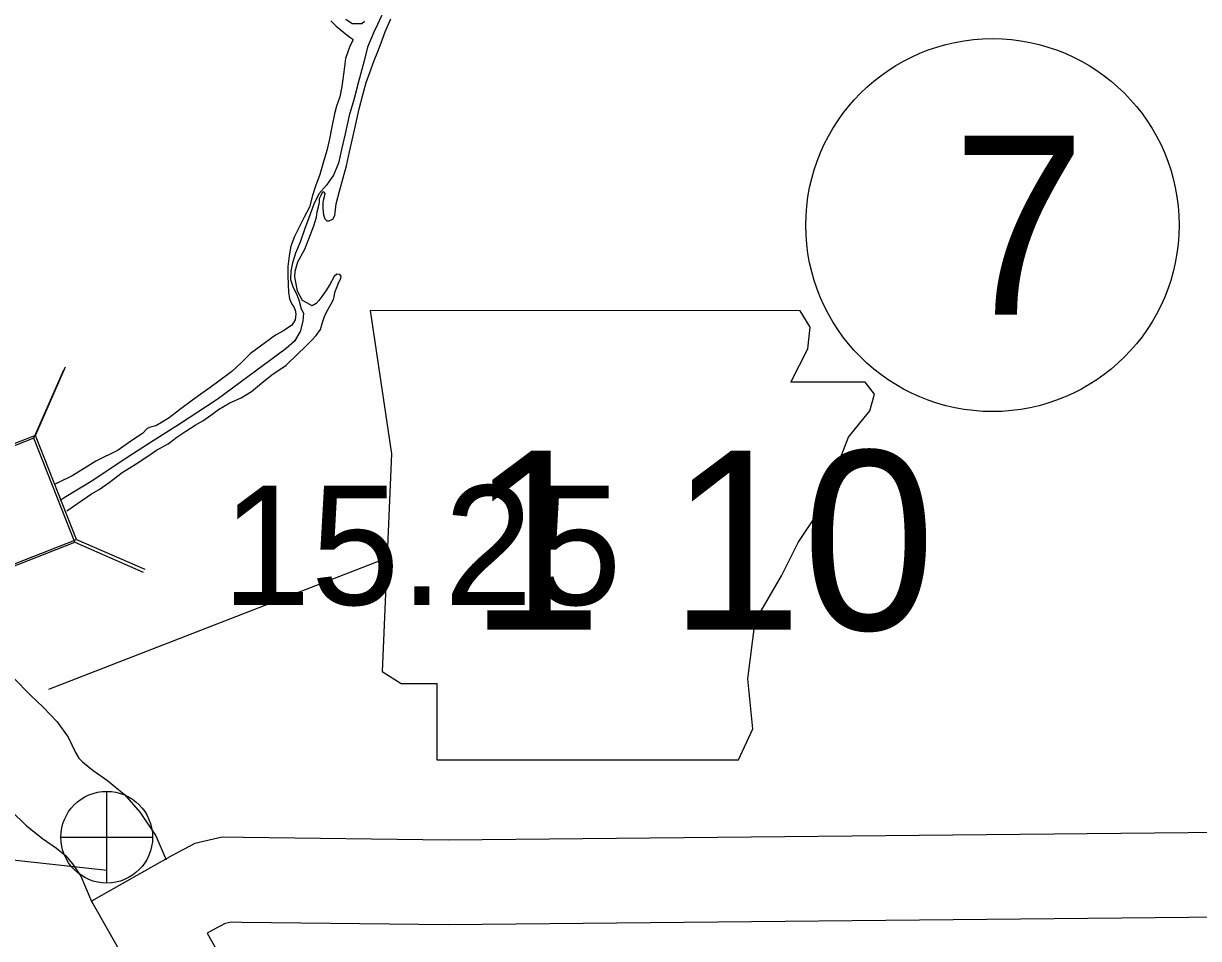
# Model space of a CAD drawing. Extents: x -939622 to -934222, y 1383701 to 1385301.
# Drawn here: x -936385.76 to -936373.29, y 1384641.87 to 1384651.59 of the extents above; entities that cross this region are included whole.
import ezdxf

# ---------------------------------------------------------------- set-up
doc = ezdxf.new("R2010")
doc.units = 0
for name, color, linetype in [('10', 7, 'Continuous'), ('2', 7, 'Continuous'), ('20', 7, 'Continuous'), ('21', 7, 'Continuous'), ('25', 7, 'Continuous'), ('26', 7, 'Continuous'), ('27', 7, 'Continuous'), ('9', 7, 'Continuous'), ('Level 2', 7, 'Continuous'), ('Level 20', 7, 'Continuous'), ('Level 25', 7, 'Continuous'), ('Level 9', 7, 'Continuous')]:
    doc.layers.add(name, color=color, linetype=linetype)

msp = doc.modelspace()

# ---------------------------------------------------------------- linework, layer by layer
at = {"layer": '10'}
for points in [[(-936386.67, 1384646.148), (-936386.375, 1384645.397), (-936386.323, 1384645.22), (-936386.273, 1384645.117), (-936386.181, 1384644.967), (-936386.039, 1384644.818), (-936385.864, 1384644.644), (-936385.683, 1384644.458), (-936385.549, 1384644.331), (-936385.4, 1384644.175), (-936385.282, 1384644.012), (-936385.205, 1384643.849), (-936385.17, 1384643.789), (-936385.131, 1384643.75), (-936385.016, 1384643.658), (-936384.864, 1384643.552), (-936384.684, 1384643.404), (-936384.518, 1384643.214), (-936384.354, 1384642.964), (-936384.244, 1384642.71)], [(-936387.507, 1384645.819), (-936387.227, 1384645.106), (-936387.166, 1384644.895), (-936387.063, 1384644.684), (-936386.898, 1384644.414), (-936386.682, 1384644.188), (-936386.505, 1384644.011), (-936386.315, 1384643.817), (-936386.184, 1384643.693), (-936386.092, 1384643.597), (-936386.06, 1384643.553), (-936386.003, 1384643.431), (-936385.887, 1384643.231), (-936385.729, 1384643.076), (-936385.556, 1384642.937), (-936385.407, 1384642.834), (-936385.312, 1384642.755), (-936385.236, 1384642.669), (-936385.149, 1384642.536), (-936385.03, 1384642.26)], [(-936371.81, 1384643.008), (-936373.399, 1384642.997), (-936381.246, 1384642.918), (-936383.423, 1384642.946), (-936383.649, 1384642.951), (-936383.938, 1384642.883), (-936384.178, 1384642.754), (-936385.035, 1384642.271), (-936383.801, 1384640.09)], [(-936371.803, 1384642.108), (-936373.392, 1384642.097), (-936381.247, 1384642.018), (-936383.439, 1384642.046), (-936383.555, 1384642.049), (-936383.617, 1384642.034), (-936383.744, 1384641.966), (-936383.808, 1384641.93), (-936383.018, 1384640.534)]]:
    msp.add_lwpolyline(points, dxfattribs=at)
at = {"layer": '2'}
msp.add_lwpolyline([(-936381.913, 1384651.771), (-936382.001, 1384651.579), (-936382.041, 1384651.497), (-936382.108, 1384651.338), (-936382.143, 1384651.193), (-936382.203, 1384650.972), (-936382.252, 1384650.781), (-936382.301, 1384650.614), (-936382.344, 1384650.42), (-936382.381, 1384650.253), (-936382.416, 1384650.108), (-936382.466, 1384649.98), (-936382.541, 1384649.873), (-936382.623, 1384649.783), (-936382.677, 1384649.67), (-936382.73, 1384649.527), (-936382.774, 1384649.402), (-936382.821, 1384649.269), (-936382.872, 1384649.15), (-936382.902, 1384649.05), (-936382.921, 1384648.959), (-936382.924, 1384648.872), (-936382.895, 1384648.788), (-936382.857, 1384648.711), (-936382.831, 1384648.64), (-936382.811, 1384648.562), (-936382.785, 1384648.514), (-936382.792, 1384648.43), (-936382.822, 1384648.318), (-936382.882, 1384648.217), (-936382.97, 1384648.139), (-936383.702, 1384647.597), (-936384.102, 1384647.336), (-936384.421, 1384647.134), (-936384.721, 1384646.939), (-936385.022, 1384646.738), (-936385.253, 1384646.596)], dxfattribs=at)
at = {"layer": '20'}
for p, q in [((-936385.647, 1384647.188), (-936385.33, 1384647.913)), ((-936385.213, 1384646.082), (-936384.487, 1384645.765))]:
    msp.add_line(p, q, dxfattribs=at)
msp.add_lwpolyline([(-936388.53, 1384644.779), (-936385.213, 1384646.082), (-936385.647, 1384647.188), (-936388.964, 1384645.885)], close=True, dxfattribs=at)
at = {"layer": '21'}
msp.add_line((-936381.866, 1384645.926), (-936385.49, 1384644.52), dxfattribs=at)
msp.add_lwpolyline([(-936382.08, 1384648.542), (-936381.852, 1384647.019), (-936381.953, 1384644.71), (-936381.75, 1384644.583), (-936381.37, 1384644.583), (-936381.37, 1384643.771), (-936378.172, 1384643.771), (-936378.02, 1384644.101), (-936378.071, 1384644.633), (-936377.995, 1384645.243), (-936377.715, 1384645.725), (-936377.538, 1384646.08), (-936377.284, 1384646.461), (-936377.132, 1384646.867), (-936377.005, 1384647.197), (-936376.776, 1384647.476), (-936376.726, 1384647.653), (-936376.827, 1384647.78), (-936377.614, 1384647.78), (-936377.436, 1384648.135), (-936377.411, 1384648.364), (-936377.516, 1384648.539)], close=True, dxfattribs=at)
at = {"layer": '25'}
msp.add_line((-936388.251, 1384642.974), (-936384.87, 1384642.599), dxfattribs=at)
at = {"layer": '26'}
for p, q in [((-936384.874, 1384642.462), (-936384.874, 1384643.437)), ((-936385.361, 1384642.95), (-936384.386, 1384642.95))]:
    msp.add_line(p, q, dxfattribs=at)
msp.add_circle((-936384.874, 1384642.95), 0.487, dxfattribs=at)
at = {"layer": '27'}
msp.add_circle((-936375.476, 1384649.449), 1.98, dxfattribs=at)
at = {"layer": '9'}
for points in [[(-936385.286, 1384646.423), (-936385.036, 1384646.596), (-936384.953, 1384646.641), (-936384.847, 1384646.716), (-936384.709, 1384646.822), (-936384.562, 1384646.914), (-936384.438, 1384646.995), (-936384.344, 1384647.058), (-936384.223, 1384647.128), (-936384.129, 1384647.197), (-936384.034, 1384647.26), (-936383.934, 1384647.326), (-936383.854, 1384647.37), (-936383.76, 1384647.439), (-936383.687, 1384647.493), (-936383.566, 1384647.562), (-936383.447, 1384647.617), (-936383.338, 1384647.683), (-936383.233, 1384647.77), (-936383.121, 1384647.861), (-936382.971, 1384647.961), (-936382.851, 1384648.079), (-936382.764, 1384648.16), (-936382.702, 1384648.225), (-936382.65, 1384648.278), (-936382.604, 1384648.342), (-936382.587, 1384648.403), (-936382.56, 1384648.488), (-936382.523, 1384648.558), (-936382.491, 1384648.613), (-936382.466, 1384648.659), (-936382.46, 1384648.689), (-936382.453, 1384648.732), (-936382.43, 1384648.798), (-936382.411, 1384648.844), (-936382.391, 1384648.881), (-936382.385, 1384648.908), (-936382.401, 1384648.926), (-936382.431, 1384648.928), (-936382.46, 1384648.903), (-936382.506, 1384648.82), (-936382.549, 1384648.753), (-936382.592, 1384648.692), (-936382.624, 1384648.648), (-936382.65, 1384648.618), (-936382.695, 1384648.592), (-936382.752, 1384648.624), (-936382.795, 1384648.65), (-936382.849, 1384648.747), (-936382.877, 1384648.9), (-936382.873, 1384648.96), (-936382.846, 1384649.06), (-936382.771, 1384649.195), (-936382.713, 1384649.35), (-936382.676, 1384649.441), (-936382.649, 1384649.535), (-936382.641, 1384649.59), (-936382.628, 1384649.644), (-936382.617, 1384649.69), (-936382.615, 1384649.732), (-936382.596, 1384649.775), (-936382.581, 1384649.805), (-936382.572, 1384649.802), (-936382.56, 1384649.785), (-936382.565, 1384649.748), (-936382.579, 1384649.712), (-936382.581, 1384649.682), (-936382.58, 1384649.637), (-936382.578, 1384649.589), (-936382.575, 1384649.559), (-936382.561, 1384649.517), (-936382.54, 1384649.496), (-936382.513, 1384649.494), (-936382.474, 1384649.513), (-936382.454, 1384649.55), (-936382.44, 1384649.674), (-936382.405, 1384649.81), (-936382.364, 1384649.953), (-936382.328, 1384650.08), (-936382.299, 1384650.226), (-936382.259, 1384650.398), (-936382.227, 1384650.538), (-936382.195, 1384650.683), (-936382.157, 1384650.831), (-936382.122, 1384650.962), (-936382.083, 1384651.068), (-936382.035, 1384651.196), (-936381.996, 1384651.293), (-936381.962, 1384651.385), (-936381.918, 1384651.5), (-936381.859, 1384651.64)], [(-936382.497, 1384651.619), (-936382.438, 1384651.561), (-936382.38, 1384651.511), (-936382.325, 1384651.468), (-936382.294, 1384651.444), (-936382.273, 1384651.43), (-936382.26, 1384651.418), (-936382.294, 1384651.348), (-936382.339, 1384651.22), (-936382.359, 1384651.078), (-936382.371, 1384650.973), (-936382.379, 1384650.921), (-936382.402, 1384650.812), (-936382.436, 1384650.712), (-936382.457, 1384650.63), (-936382.484, 1384650.494), (-936382.513, 1384650.349), (-936382.537, 1384650.24), (-936382.578, 1384650.109), (-936382.613, 1384649.985), (-936382.658, 1384649.863), (-936382.691, 1384649.763), (-936382.724, 1384649.639), (-936382.778, 1384649.532), (-936382.826, 1384649.443), (-936382.883, 1384649.33), (-936382.919, 1384649.227), (-936382.937, 1384649.124), (-936382.952, 1384649.009), (-936382.953, 1384648.916), (-936382.95, 1384648.814), (-936382.945, 1384648.739)], [(-936382.137, 1384651.611), (-936382.166, 1384651.586), (-936382.271, 1384651.586), (-936382.338, 1384651.633)], [(-936382.945, 1384648.739), (-936382.934, 1384648.667), (-936382.921, 1384648.634), (-936382.908, 1384648.61), (-936382.889, 1384648.581), (-936382.876, 1384648.545), (-936382.866, 1384648.506), (-936382.876, 1384648.443), (-936382.908, 1384648.388), (-936382.999, 1384648.325), (-936383.082, 1384648.28), (-936383.349, 1384648.086), (-936383.443, 1384647.99), (-936383.548, 1384647.894), (-936383.713, 1384647.772), (-936383.963, 1384647.59), (-936384.101, 1384647.487), (-936384.212, 1384647.402), (-936384.292, 1384647.352), (-936384.354, 1384647.317), (-936384.411, 1384647.303), (-936384.443, 1384647.29), (-936384.493, 1384647.238), (-936384.619, 1384647.156), (-936384.752, 1384647.059), (-936384.988, 1384646.944), (-936385.233, 1384646.792), (-936385.399, 1384646.709), (-936385.41, 1384646.705)]]:
    msp.add_lwpolyline(points, dxfattribs=at)
at = {"layer": 'Level 2'}
msp.add_lwpolyline([(-936381.913, 1384651.771), (-936382.001, 1384651.579), (-936382.041, 1384651.497), (-936382.108, 1384651.338), (-936382.143, 1384651.193), (-936382.203, 1384650.972), (-936382.252, 1384650.781), (-936382.301, 1384650.614), (-936382.344, 1384650.42), (-936382.381, 1384650.253), (-936382.416, 1384650.108), (-936382.466, 1384649.98), (-936382.541, 1384649.873), (-936382.623, 1384649.783), (-936382.677, 1384649.67), (-936382.73, 1384649.527), (-936382.774, 1384649.402), (-936382.821, 1384649.269), (-936382.872, 1384649.15), (-936382.902, 1384649.05), (-936382.921, 1384648.959), (-936382.924, 1384648.872), (-936382.895, 1384648.788), (-936382.857, 1384648.711), (-936382.831, 1384648.64), (-936382.811, 1384648.562), (-936382.785, 1384648.514), (-936382.792, 1384648.43), (-936382.822, 1384648.318), (-936382.882, 1384648.217), (-936382.97, 1384648.139), (-936383.702, 1384647.597), (-936384.102, 1384647.336), (-936384.421, 1384647.134), (-936384.721, 1384646.939), (-936385.022, 1384646.738), (-936385.325, 1384646.552), (-936385.367, 1384646.526)], dxfattribs=at)
at = {"layer": 'Level 20'}
for p, q in [((-936385.629, 1384647.217), (-936385.312, 1384647.943)), ((-936385.629, 1384647.217), (-936388.946, 1384645.915)), ((-936385.195, 1384646.111), (-936385.629, 1384647.217)), ((-936388.512, 1384644.809), (-936385.195, 1384646.111)), ((-936385.195, 1384646.111), (-936384.469, 1384645.795))]:
    msp.add_line(p, q, dxfattribs=at)
at = {"layer": 'Level 9'}
for points in [[(-936385.286, 1384646.423), (-936385.036, 1384646.596), (-936384.953, 1384646.641), (-936384.847, 1384646.716), (-936384.709, 1384646.822), (-936384.562, 1384646.914), (-936384.438, 1384646.995), (-936384.344, 1384647.058), (-936384.223, 1384647.128), (-936384.129, 1384647.197), (-936384.034, 1384647.26), (-936383.934, 1384647.326), (-936383.854, 1384647.37), (-936383.76, 1384647.439), (-936383.687, 1384647.493), (-936383.566, 1384647.562), (-936383.447, 1384647.617), (-936383.338, 1384647.683), (-936383.233, 1384647.77), (-936383.121, 1384647.861), (-936382.971, 1384647.961), (-936382.851, 1384648.079), (-936382.764, 1384648.16), (-936382.702, 1384648.225), (-936382.65, 1384648.278), (-936382.604, 1384648.342), (-936382.587, 1384648.403), (-936382.56, 1384648.488), (-936382.523, 1384648.558), (-936382.491, 1384648.613), (-936382.466, 1384648.659), (-936382.46, 1384648.689), (-936382.453, 1384648.732), (-936382.43, 1384648.798), (-936382.411, 1384648.844), (-936382.391, 1384648.881), (-936382.385, 1384648.908), (-936382.401, 1384648.926), (-936382.431, 1384648.928), (-936382.46, 1384648.903), (-936382.506, 1384648.82), (-936382.549, 1384648.753), (-936382.592, 1384648.692), (-936382.624, 1384648.648), (-936382.65, 1384648.618), (-936382.695, 1384648.592), (-936382.752, 1384648.624), (-936382.795, 1384648.65), (-936382.849, 1384648.747), (-936382.877, 1384648.9), (-936382.873, 1384648.96), (-936382.846, 1384649.06), (-936382.771, 1384649.195), (-936382.713, 1384649.35), (-936382.676, 1384649.441), (-936382.649, 1384649.535), (-936382.641, 1384649.59), (-936382.628, 1384649.644), (-936382.617, 1384649.69), (-936382.615, 1384649.732), (-936382.596, 1384649.775), (-936382.581, 1384649.805), (-936382.572, 1384649.802), (-936382.56, 1384649.785), (-936382.565, 1384649.748), (-936382.579, 1384649.712), (-936382.581, 1384649.682), (-936382.58, 1384649.637), (-936382.578, 1384649.589), (-936382.575, 1384649.559), (-936382.561, 1384649.517), (-936382.54, 1384649.496), (-936382.513, 1384649.494), (-936382.474, 1384649.513), (-936382.454, 1384649.55), (-936382.44, 1384649.674), (-936382.405, 1384649.81), (-936382.364, 1384649.953), (-936382.328, 1384650.08), (-936382.299, 1384650.226), (-936382.259, 1384650.398), (-936382.227, 1384650.538), (-936382.195, 1384650.683), (-936382.157, 1384650.831), (-936382.122, 1384650.962), (-936382.083, 1384651.068), (-936382.035, 1384651.196), (-936381.996, 1384651.293), (-936381.962, 1384651.385), (-936381.918, 1384651.5), (-936381.859, 1384651.64)], [(-936382.497, 1384651.619), (-936382.438, 1384651.561), (-936382.38, 1384651.511), (-936382.325, 1384651.468), (-936382.294, 1384651.444), (-936382.273, 1384651.43), (-936382.26, 1384651.418), (-936382.294, 1384651.348), (-936382.339, 1384651.22), (-936382.359, 1384651.078), (-936382.371, 1384650.973), (-936382.379, 1384650.921), (-936382.402, 1384650.812), (-936382.436, 1384650.712), (-936382.457, 1384650.63), (-936382.484, 1384650.494), (-936382.513, 1384650.349), (-936382.537, 1384650.24), (-936382.578, 1384650.109), (-936382.613, 1384649.985), (-936382.658, 1384649.863), (-936382.691, 1384649.763), (-936382.724, 1384649.639), (-936382.778, 1384649.532), (-936382.826, 1384649.443), (-936382.883, 1384649.33), (-936382.919, 1384649.227), (-936382.937, 1384649.124), (-936382.952, 1384649.009), (-936382.953, 1384648.916), (-936382.95, 1384648.814), (-936382.945, 1384648.739)], [(-936382.137, 1384651.611), (-936382.166, 1384651.586), (-936382.271, 1384651.586), (-936382.338, 1384651.633)], [(-936382.945, 1384648.739), (-936382.934, 1384648.667), (-936382.921, 1384648.634), (-936382.908, 1384648.61), (-936382.889, 1384648.581), (-936382.876, 1384648.545), (-936382.866, 1384648.506), (-936382.876, 1384648.443), (-936382.908, 1384648.388), (-936382.999, 1384648.325), (-936383.082, 1384648.28), (-936383.349, 1384648.086), (-936383.443, 1384647.99), (-936383.548, 1384647.894), (-936383.713, 1384647.772), (-936383.963, 1384647.59), (-936384.101, 1384647.487), (-936384.212, 1384647.402), (-936384.292, 1384647.352), (-936384.354, 1384647.317), (-936384.411, 1384647.303), (-936384.443, 1384647.29), (-936384.493, 1384647.238), (-936384.619, 1384647.156), (-936384.752, 1384647.059), (-936384.988, 1384646.944), (-936385.233, 1384646.792), (-936385.399, 1384646.709), (-936385.425, 1384646.699)], [(-936385.298, 1384646.416), (-936385.286, 1384646.423)]]:
    msp.add_lwpolyline(points, dxfattribs=at)

# ---------------------------------------------------------------- texts
at = {"layer": '21'}
msp.add_text('1 10', height=1.9008, dxfattribs=at).set_placement((-936381.028, 1384645.152))
at = {"layer": '27'}
msp.add_text('7', height=1.901, dxfattribs=at).set_placement((-936375.901, 1384648.498))
at = {"layer": 'Level 25'}
msp.add_text('15.25', height=1.2672, dxfattribs=at).set_placement((-936383.651, 1384645.417))

doc.saveas('drawing.dxf')
